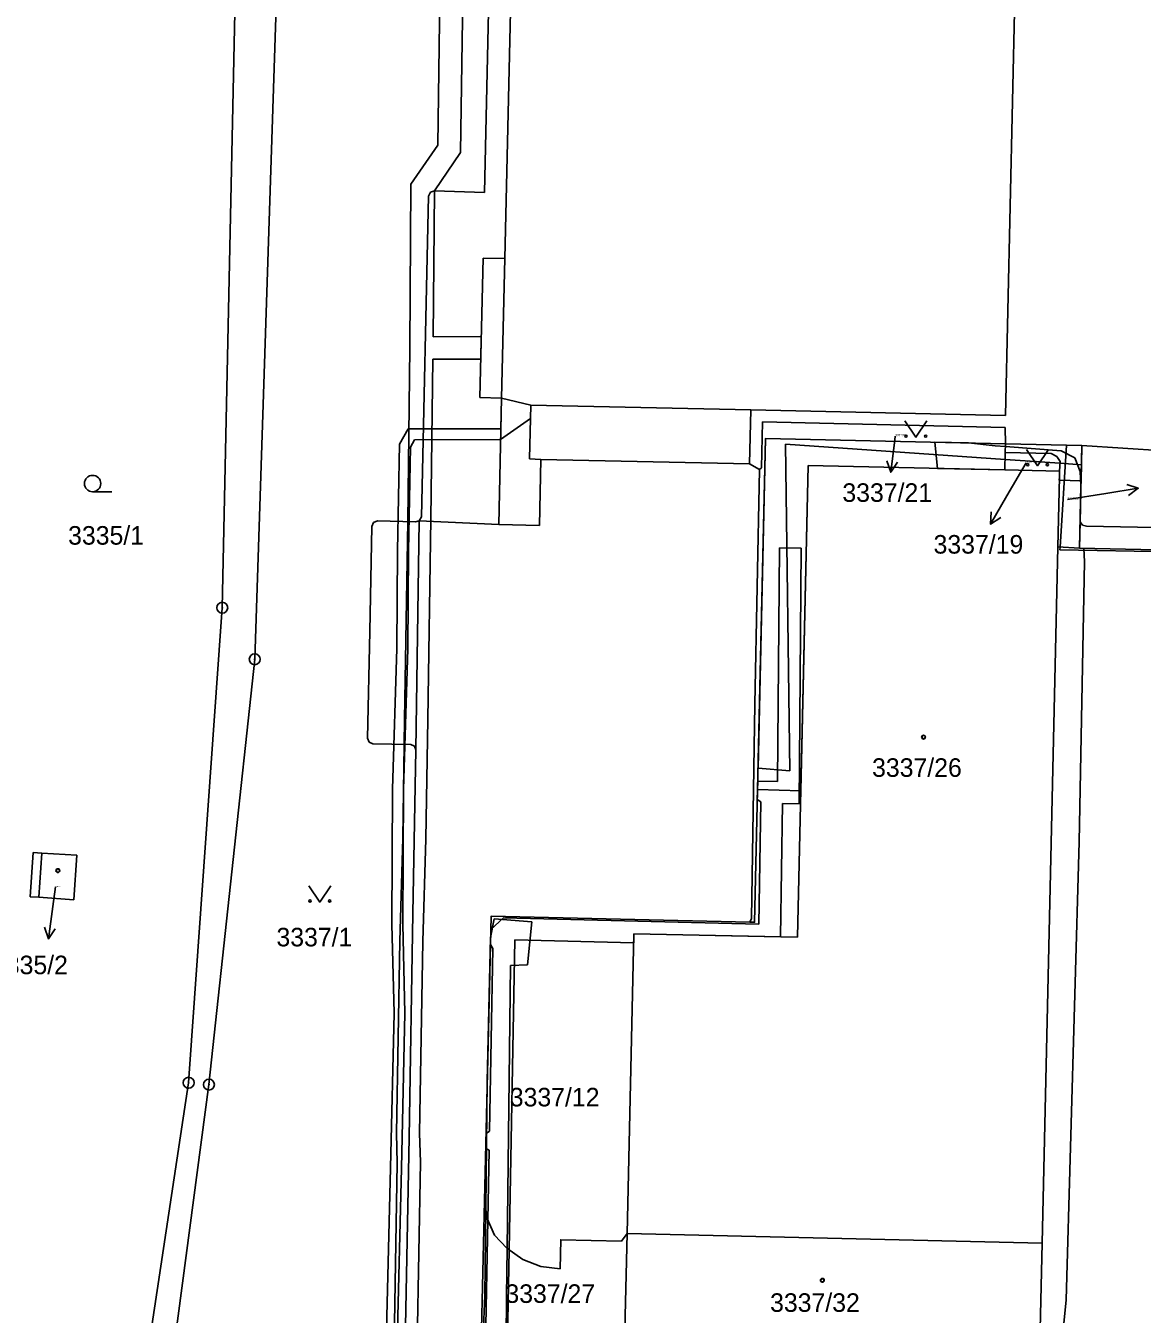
# Model space of a CAD drawing. Extents: x -593183 to -588034, y -1130415 to -1124994.
# Drawn here: x -592330.3 to -592228.1, y -1128391.9 to -1128273.9 of the extents above; entities that cross this region are included whole.
import ezdxf

# ---------------------------------------------------------------- set-up
doc = ezdxf.new("R2010")
doc.units = 0
for name, color, linetype in [('Vrstva 1', 7, 'Continuous'), ('Vrstva 16', 7, 'Continuous'), ('Vrstva 18', 7, 'Continuous'), ('Vrstva 19', 7, 'Continuous'), ('Vrstva 24', 7, 'Continuous'), ('Vrstva 25', 7, 'Continuous'), ('Vrstva 27', 7, 'Continuous'), ('Vrstva 4', 7, 'Continuous')]:
    doc.layers.add(name, color=color, linetype=linetype)

msp = doc.modelspace()

# ---------------------------------------------------------------- linework, layer by layer
at = {"layer": 'Vrstva 1'}
for p, q in [((-592309.78, -1128207.57), (-592312.3, -1128327.23)), ((-592286.42, -1128295.23), (-592284.67, -1128218.19)), ((-592240.58, -1128309.61), (-592238.52, -1128219.25)), ((-592288.3, -1128289.18), (-592287.35, -1128247.95)), ((-592307.02, -1128262.09), (-592309.33, -1128331.95)), ((-592294.07, -1128318.89), (-592293.4, -1128289.53)), ((-592293.22, -1128289.17), (-592293.4, -1128289.53)), ((-592292.87, -1128289.04), (-592293.22, -1128289.17)), ((-592288.3, -1128289.18), (-592292.87, -1128289.04)), ((-592288.41, -1128295.2), (-592288.71, -1128307.97)), ((-592286.42, -1128295.23), (-592288.41, -1128295.2)), ((-592288.71, -1128307.97), (-592286.72, -1128308.02)), ((-592286.72, -1128308.02), (-592286.98, -1128319.6)), ((-592264.02, -1128314.05), (-592263.9, -1128309.09)), ((-592263.9, -1128309.09), (-592240.58, -1128309.61)), ((-592262.92, -1128314.42), (-592262.82, -1128310.2)), ((-592240.61, -1128310.72), (-592262.82, -1128310.2)), ((-592240.61, -1128310.72), (-592240.57, -1128312.21)), ((-592240.59, -1128313), (-592240.57, -1128312.21)), ((-592283.25, -1128319.7), (-592283.13, -1128313.65)), ((-592283.13, -1128313.65), (-592264.02, -1128314.05)), ((-592240.62, -1128314.61), (-592240.59, -1128313)), ((-592240.59, -1128313), (-592236.39, -1128313.1)), ((-592235.86, -1128313.36), (-592236.39, -1128313.1)), ((-592235.86, -1128313.36), (-592235.58, -1128313.84)), ((-592263.09, -1128314.56), (-592263.54, -1128336.07)), ((-592263.09, -1128314.56), (-592262.92, -1128314.42)), ((-592259.61, -1128357.41), (-592258.65, -1128314.19)), ((-592258.65, -1128314.19), (-592240.62, -1128314.61)), ((-592235.63, -1128314.72), (-592240.62, -1128314.61)), ((-592235.63, -1128314.72), (-592235.64, -1128315.27)), ((-592235.58, -1128313.84), (-592235.63, -1128314.72)), ((-592235.79, -1128321.66), (-592235.64, -1128315.27)), ((-592298.44, -1128319.41), (-592298.6, -1128319.78)), ((-592298.07, -1128319.26), (-592298.44, -1128319.41)), ((-592294.59, -1128319.36), (-592298.07, -1128319.26)), ((-592294.26, -1128319.26), (-592294.59, -1128319.36)), ((-592294.07, -1128318.89), (-592294.26, -1128319.26)), ((-592298.6, -1128319.78), (-592298.79, -1128329.41)), ((-592286.98, -1128319.6), (-592283.25, -1128319.7)), ((-592237.22, -1128385.45), (-592235.79, -1128321.66)), ((-592235.79, -1128321.66), (-592233.79, -1128321.78)), ((-592233.79, -1128321.78), (-592204.69, -1128322.43)), ((-592312.3, -1128327.23), (-592315.38, -1128370.74)), ((-592298.79, -1128329.41), (-592299, -1128339.17)), ((-592309.33, -1128331.95), (-592313.52, -1128370.91)), ((-592263.54, -1128336.07), (-592263.82, -1128355.69)), ((-592299, -1128339.17), (-592298.86, -1128339.53)), ((-592298.86, -1128339.53), (-592298.52, -1128339.69)), ((-592298.52, -1128339.69), (-592295.03, -1128339.76)), ((-592295.03, -1128339.76), (-592294.71, -1128339.9)), ((-592294.58, -1128340.26), (-592294.85, -1128355.23)), ((-592294.71, -1128339.9), (-592294.58, -1128340.26)), ((-592329.89, -1128353.7), (-592329.63, -1128349.66)), ((-592329.63, -1128349.66), (-592328.83, -1128349.7)), ((-592328.83, -1128349.7), (-592325.63, -1128349.89)), ((-592325.63, -1128349.89), (-592325.91, -1128353.98)), ((-592329.09, -1128353.75), (-592329.89, -1128353.7)), ((-592325.91, -1128353.98), (-592329.09, -1128353.75)), ((-592295.2, -1128375.76), (-592294.85, -1128355.23)), ((-592263.99, -1128356.03), (-592263.82, -1128355.69)), ((-592275.23, -1128384.56), (-592274.6, -1128357.09)), ((-592274.6, -1128357.09), (-592259.61, -1128357.41)), ((-592315.38, -1128370.74), (-592322.67, -1128418.86)), ((-592313.52, -1128370.91), (-592319.63, -1128416.8)), ((-592295.62, -1128398.99), (-592295.2, -1128375.76)), ((-592288.65, -1128397.62), (-592288.28, -1128381.55)), ((-592275.23, -1128384.56), (-592275.54, -1128398.15)), ((-592237.22, -1128385.45), (-592275.23, -1128384.56)), ((-592237.53, -1128399.02), (-592237.22, -1128385.45))]:
    msp.add_line(p, q, dxfattribs=at)
for points in [[(-592263.99, -1128356.03), (-592263.55, -1128356.04), (-592262.55, -1128311.72), (-592240.57, -1128312.21)], [(-592240.57, -1128312.21), (-592233.58, -1128312.37), (-592233.79, -1128321.78)], [(-592288.28, -1128381.55), (-592287.69, -1128355.49), (-592263.99, -1128356.03)], [(-592288.28, -1128381.55), (-592288.04, -1128383.19), (-592287.36, -1128384.69), (-592286.24, -1128385.9), (-592284.79, -1128386.94), (-592283.13, -1128387.58), (-592281.36, -1128387.78), (-592281.31, -1128385.12), (-592275.74, -1128385.25), (-592275.23, -1128384.56)]]:
    msp.add_lwpolyline(points, dxfattribs=at)
at = {"layer": 'Vrstva 16'}
for p, q in [((-592250.67, -1128311.51), (-592250.71, -1128311.84)), ((-592238.68, -1128313.95), (-592240.44, -1128316.97)), ((-592234.88, -1128317.32), (-592231.37, -1128316.76)), ((-592327.56, -1128352.81), (-592327.81, -1128354.59))]:
    msp.add_line(p, q, dxfattribs=at)
at = {"layer": 'Vrstva 24'}
for centre, radius in [((-592312.3, -1128327.23), 0.5), ((-592312.3, -1128327.23), 0.0327), ((-592309.33, -1128331.95), 0.5), ((-592309.33, -1128331.95), 0.0327), ((-592315.38, -1128370.74), 0.5), ((-592315.38, -1128370.74), 0.0327), ((-592313.52, -1128370.91), 0.5), ((-592313.52, -1128370.91), 0.0327)]:
    msp.add_circle(centre, radius, dxfattribs=at)
at = {"layer": 'Vrstva 25'}
for p, q in [((-592250.71, -1128311.84), (-592251.08, -1128314.82)), ((-592322.43, -1128316.6), (-592324.18, -1128316.6)), ((-592240.44, -1128316.97), (-592241.95, -1128319.56)), ((-592231.37, -1128316.76), (-592228.41, -1128316.29)), ((-592327.81, -1128354.59), (-592328.22, -1128357.56))]:
    msp.add_line(p, q, dxfattribs=at)
for points in [[(-592247.78, -1128310.11), (-592248.78, -1128311.61), (-592249.78, -1128310.11)], [(-592236.64, -1128312.72), (-592237.64, -1128314.22), (-592238.64, -1128312.72)], [(-592250.46, -1128313.89), (-592251.08, -1128314.82), (-592251.45, -1128313.76)], [(-592229.47, -1128315.95), (-592228.41, -1128316.29), (-592229.32, -1128316.94)], [(-592241.01, -1128318.95), (-592241.95, -1128319.56), (-592241.88, -1128318.45)], [(-592302.37, -1128352.69), (-592303.37, -1128354.19), (-592304.37, -1128352.69)], [(-592327.59, -1128356.64), (-592328.22, -1128357.56), (-592328.58, -1128356.5)]]:
    msp.add_lwpolyline(points, dxfattribs=at)
for centre, radius in [((-592249.68, -1128311.51), 0.1), ((-592247.88, -1128311.51), 0.1), ((-592238.54, -1128314.12), 0.1), ((-592236.74, -1128314.12), 0.1), ((-592324.18, -1128315.85), 0.75), ((-592248.08, -1128339.08), 0.175), ((-592248.08, -1128339.08), 0.15), ((-592327.36, -1128351.31), 0.175), ((-592327.36, -1128351.31), 0.15), ((-592304.27, -1128354.09), 0.1), ((-592302.47, -1128354.09), 0.1), ((-592257.34, -1128388.84), 0.175), ((-592257.34, -1128388.84), 0.15)]:
    msp.add_circle(centre, radius, dxfattribs=at)
at = {"layer": 'Vrstva 27'}
for p, q in [((-592292.57, -1128284.86), (-592292.37, -1128270.02)), ((-592290.26, -1128270.06), (-592290.47, -1128285.54)), ((-592295.04, -1128288.43), (-592292.57, -1128284.86)), ((-592290.47, -1128285.54), (-592292.87, -1128289.04)), ((-592295.12, -1128303.42), (-592295.04, -1128288.43)), ((-592292.87, -1128289.04), (-592293, -1128302.4)), ((-592293, -1128302.4), (-592288.58, -1128302.39)), ((-592288.58, -1128302.39), (-592288.63, -1128304.45)), ((-592295.3, -1128319.34), (-592295.12, -1128303.42)), ((-592293.02, -1128304.46), (-592293.19, -1128319.08)), ((-592288.63, -1128304.45), (-592293.02, -1128304.46)), ((-592286.78, -1128310.83), (-592286.72, -1128308.02)), ((-592286.72, -1128308.02), (-592284.03, -1128308.66)), ((-592284.03, -1128308.66), (-592284.06, -1128309.88)), ((-592284.06, -1128309.88), (-592286.81, -1128311.83)), ((-592296.07, -1128312.25), (-592295.27, -1128310.85)), ((-592295.27, -1128310.85), (-592286.78, -1128310.83)), ((-592296.25, -1128322.02), (-592296.07, -1128312.25)), ((-592294.69, -1128311.85), (-592295.07, -1128312.53)), ((-592286.81, -1128311.83), (-592294.69, -1128311.85)), ((-592263.28, -1128343.88), (-592262.55, -1128311.72)), ((-592263.23, -1128341.92), (-592262.55, -1128311.72)), ((-592262.55, -1128311.72), (-592240.57, -1128312.21)), ((-592262.55, -1128311.72), (-592240.57, -1128312.21)), ((-592240.6, -1128313.65), (-592260.73, -1128312.25)), ((-592260.73, -1128312.25), (-592260.31, -1128342.17)), ((-592246.81, -1128314.47), (-592247.05, -1128312.07)), ((-592247.05, -1128312.07), (-592243.96, -1128312.13)), ((-592243.96, -1128312.13), (-592241.51, -1128312.39)), ((-592241.51, -1128312.39), (-592240.58, -1128312.46)), ((-592240.58, -1128312.46), (-592235.48, -1128312.86)), ((-592240.57, -1128312.21), (-592233.58, -1128312.37)), ((-592240.57, -1128312.21), (-592233.58, -1128312.37)), ((-592235.58, -1128321.67), (-592234.97, -1128312.34)), ((-592234.97, -1128312.34), (-592233.58, -1128312.37)), ((-592233.58, -1128312.37), (-592233.79, -1128321.78)), ((-592233.74, -1128319.37), (-592233.58, -1128312.37)), ((-592233.58, -1128312.37), (-592233.65, -1128315.59)), ((-592233.58, -1128312.37), (-592233.62, -1128314.13)), ((-592233.58, -1128312.37), (-592226.06, -1128312.85)), ((-592295.07, -1128312.53), (-592295.25, -1128322.04)), ((-592283.25, -1128319.7), (-592283.13, -1128313.65)), ((-592283.13, -1128313.65), (-592264.02, -1128314.05)), ((-592240.59, -1128313), (-592240.62, -1128314.61)), ((-592235.59, -1128313.99), (-592240.6, -1128313.65)), ((-592236.39, -1128313.1), (-592240.59, -1128313)), ((-592235.86, -1128313.36), (-592236.39, -1128313.1)), ((-592235.58, -1128313.84), (-592235.86, -1128313.36)), ((-592235.48, -1128312.86), (-592234.23, -1128313.5)), ((-592234.23, -1128313.5), (-592233.72, -1128314.74)), ((-592264.02, -1128314.05), (-592263.09, -1128314.56)), ((-592263.09, -1128314.56), (-592263.54, -1128336.07)), ((-592258.65, -1128314.19), (-592259.31, -1128344.01)), ((-592240.62, -1128314.61), (-592258.65, -1128314.19)), ((-592240.62, -1128314.61), (-592246.81, -1128314.47)), ((-592235.63, -1128314.72), (-592240.62, -1128314.61)), ((-592235.64, -1128315.27), (-592235.63, -1128314.72)), ((-592235.64, -1128315.27), (-592235.63, -1128314.72)), ((-592235.63, -1128314.72), (-592235.58, -1128313.84)), ((-592233.62, -1128314.13), (-592235.59, -1128313.99)), ((-592233.72, -1128314.74), (-592233.66, -1128316.03)), ((-592235.79, -1128321.66), (-592235.64, -1128315.27)), ((-592235.65, -1128315.53), (-592235.64, -1128315.27)), ((-592233.65, -1128315.59), (-592235.65, -1128315.53)), ((-592233.66, -1128316.03), (-592233.79, -1128321.78)), ((-592295.6, -1128337.46), (-592295.3, -1128319.34)), ((-592294.58, -1128340.26), (-592294.26, -1128319.26)), ((-592294.26, -1128319.26), (-592286.98, -1128319.6)), ((-592293.19, -1128319.08), (-592293.49, -1128337.48)), ((-592233.79, -1128321.78), (-592233.74, -1128319.37)), ((-592233.52, -1128319.66), (-592233.74, -1128319.37)), ((-592233.74, -1128319.37), (-592233.52, -1128319.66)), ((-592286.98, -1128319.6), (-592283.25, -1128319.7)), ((-592233.16, -1128319.75), (-592233.52, -1128319.66)), ((-592233.52, -1128319.66), (-592233.16, -1128319.75)), ((-592190.36, -1128320.7), (-592233.16, -1128319.75)), ((-592233.16, -1128319.75), (-592190.36, -1128320.7)), ((-592261.45, -1128343.16), (-592261.27, -1128321.75)), ((-592261.27, -1128321.75), (-592259.27, -1128321.77)), ((-592259.27, -1128321.77), (-592259.47, -1128345.19)), ((-592237.22, -1128385.45), (-592235.79, -1128321.66)), ((-592235.6, -1128321.92), (-592235.58, -1128321.67)), ((-592207.01, -1128322.42), (-592235.6, -1128321.92)), ((-592233.79, -1128321.78), (-592207.01, -1128322.38)), ((-592233.79, -1128321.78), (-592233.39, -1128321.79)), ((-592204.69, -1128322.43), (-592233.79, -1128321.78)), ((-592233.39, -1128321.79), (-592233.34, -1128322.98)), ((-592296.31, -1128330.97), (-592296.25, -1128322.02)), ((-592295.25, -1128322.04), (-592295.31, -1128330.99)), ((-592233.34, -1128322.98), (-592233.81, -1128348.68)), ((-592296.7, -1128343.85), (-592296.31, -1128330.97)), ((-592295.31, -1128330.99), (-592295.7, -1128343.87)), ((-592263.54, -1128336.07), (-592263.82, -1128355.69)), ((-592295.64, -1128339.75), (-592295.6, -1128337.46)), ((-592293.49, -1128337.48), (-592293.67, -1128348.4)), ((-592295.78, -1128348.35), (-592295.64, -1128339.75)), ((-592294.85, -1128355.23), (-592294.58, -1128340.26)), ((-592260.31, -1128342.17), (-592263.23, -1128341.92)), ((-592263.3, -1128344.78), (-592263.26, -1128343.13)), ((-592263.26, -1128343.13), (-592261.45, -1128343.16)), ((-592296.76, -1128356.22), (-592296.7, -1128343.85)), ((-592295.7, -1128343.87), (-592295.76, -1128356.22)), ((-592259.31, -1128344.01), (-592263.28, -1128343.88)), ((-592262.98, -1128345), (-592263.3, -1128344.78)), ((-592263.17, -1128356.23), (-592262.98, -1128345)), ((-592260.98, -1128345.17), (-592261.19, -1128357.38)), ((-592259.47, -1128345.19), (-592260.98, -1128345.17)), ((-592296.05, -1128357.76), (-592295.78, -1128348.35)), ((-592293.67, -1128348.4), (-592293.94, -1128357.8)), ((-592233.81, -1128348.68), (-592235.02, -1128390.64)), ((-592295.2, -1128375.76), (-592294.85, -1128355.23)), ((-592287.69, -1128355.49), (-592288.28, -1128381.55)), ((-592287.73, -1128357.45), (-592287.41, -1128355.73)), ((-592287.72, -1128356.71), (-592286.55, -1128355.62)), ((-592263.99, -1128356.03), (-592287.69, -1128355.49)), ((-592287.41, -1128355.73), (-592283.94, -1128355.99)), ((-592286.55, -1128355.62), (-592263.17, -1128356.23)), ((-592283.94, -1128355.99), (-592284.34, -1128359.93)), ((-592263.82, -1128355.69), (-592263.99, -1128356.03)), ((-592296.57, -1128364.37), (-592296.76, -1128356.22)), ((-592295.76, -1128356.22), (-592295.57, -1128364.37)), ((-592287.75, -1128358.08), (-592287.72, -1128356.71)), ((-592274.6, -1128357.09), (-592274.62, -1128357.93)), ((-592261.19, -1128357.38), (-592274.6, -1128357.09)), ((-592296.35, -1128375.37), (-592296.05, -1128357.76)), ((-592293.94, -1128357.8), (-592294.24, -1128375.35)), ((-592288.03, -1128370.6), (-592287.73, -1128357.45)), ((-592287.82, -1128375.18), (-592287.51, -1128358.45)), ((-592287.51, -1128358.45), (-592287.75, -1128358.08)), ((-592285.5, -1128357.65), (-592286.04, -1128386.05)), ((-592274.62, -1128357.93), (-592285.5, -1128357.65)), ((-592285.91, -1128360), (-592286.21, -1128385.92)), ((-592284.34, -1128359.93), (-592285.91, -1128360)), ((-592296.88, -1128378.54), (-592296.57, -1128364.37)), ((-592295.57, -1128364.37), (-592295.88, -1128378.56)), ((-592288.17, -1128382.32), (-592288.03, -1128370.6)), ((-592296.28, -1128378.1), (-592296.35, -1128375.37)), ((-592295.62, -1128398.99), (-592295.2, -1128375.76)), ((-592294.24, -1128375.35), (-592294.16, -1128378.02)), ((-592288.17, -1128376.77), (-592288.14, -1128375.39)), ((-592288.14, -1128375.39), (-592287.82, -1128375.18)), ((-592287.86, -1128376.92), (-592288.17, -1128376.77)), ((-592287.98, -1128383.32), (-592287.86, -1128376.92)), ((-592297.57, -1128405.6), (-592296.88, -1128378.54)), ((-592296.61, -1128397.34), (-592296.28, -1128378.1)), ((-592295.88, -1128378.56), (-592296.56, -1128405.11)), ((-592294.16, -1128378.02), (-592294.5, -1128397.42)), ((-592288.28, -1128381.55), (-592288.65, -1128397.62)), ((-592288.26, -1128390.23), (-592288.17, -1128382.32)), ((-592288.24, -1128396.9), (-592287.98, -1128383.32)), ((-592237.55, -1128399.95), (-592237.22, -1128385.45)), ((-592286.21, -1128385.92), (-592286.26, -1128390.28)), ((-592286.04, -1128386.05), (-592286.19, -1128394.2)), ((-592288.47, -1128395.69), (-592288.26, -1128390.23)), ((-592286.26, -1128390.28), (-592286.3, -1128394.29)), ((-592235.02, -1128390.64), (-592236.07, -1128401.1))]:
    msp.add_line(p, q, dxfattribs=at)
at = {"layer": 'Vrstva 4'}
for p, q in [((-592286.72, -1128308.02), (-592286.42, -1128295.23)), ((-592284.03, -1128308.66), (-592284.17, -1128313.6)), ((-592263.9, -1128309.09), (-592284.03, -1128308.66)), ((-592284.17, -1128313.6), (-592283.13, -1128313.65)), ((-592328.83, -1128349.7), (-592329.09, -1128353.75))]:
    msp.add_line(p, q, dxfattribs=at)

# ---------------------------------------------------------------- texts
at = {"layer": 'Vrstva 16'}
for s, p in [('3337/21', (-592255.51, -1128317.53)), ('3337/19', (-592247.16, -1128322.27)), ('3335/2', (-592333.39, -1128360.8))]:
    msp.add_text(s, height=1.7, dxfattribs=at).set_placement(p)
at = {"layer": 'Vrstva 18'}
for s, height, p in [('3337/21', 0.2, (-592250.67, -1128311.51)), ('3337/19', 0.2, (-592238.68, -1128313.95)), ('3337/20', 0.2, (-592234.88, -1128317.32)), ('3335/1', 1.7, (-592326.42, -1128321.45)), ('3337/1', 1.7, (-592307.34, -1128358.25)), ('3337/12', 1.7, (-592285.97, -1128372.91)), ('3337/27', 1.7, (-592286.37, -1128390.91))]:
    msp.add_text(s, height=height, dxfattribs=at).set_placement(p)
at = {"layer": 'Vrstva 19'}
for s, height, p in [('3337/26', 1.7, (-592252.79, -1128342.72)), ('3335/2', 0.1, (-592327.56, -1128352.81)), ('3337/32', 1.7, (-592262.13, -1128391.73))]:
    msp.add_text(s, height=height, dxfattribs=at).set_placement(p)

doc.saveas('drawing.dxf')
